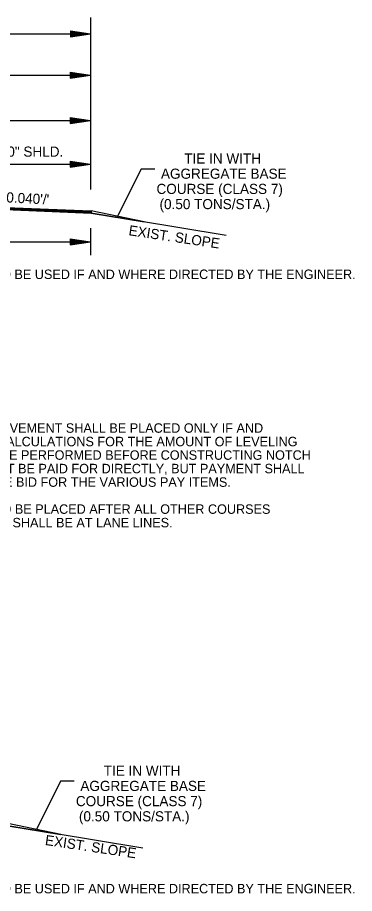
# Model space of a CAD drawing. Extents: x 544199 to 1930787, y -1968972 to 596640.
# Drawn here: x 552188 to 552437, y -1946839 to -1946191 of the extents above; entities that cross this region are included whole.
import ezdxf

# ---------------------------------------------------------------- set-up
doc = ezdxf.new("R2010")
doc.units = 0
for name, color, linetype in [('R_Border Notes', 7, 'Continuous'), ('R_Border Prem', 7, 'Continuous'), ('R_Draft', 7, 'Continuous')]:
    doc.layers.add(name, color=color, linetype=linetype)

msp = doc.modelspace()

# ---------------------------------------------------------------- linework, layer by layer
at = {"layer": 'R_Draft'}
for p, q in [((551721.66, -1946202.93), (552241.62, -1946202.93)), ((552226.7, -1946200.68), (552241.7, -1946202.93)), ((552226.7, -1946200.68), (552226.7, -1946205.18)), ((552226.7, -1946201.05), (552239.2, -1946202.93)), ((552226.7, -1946201.44), (552236.62, -1946202.93)), ((552226.7, -1946201.81), (552234.12, -1946202.93)), ((552226.7, -1946202.2), (552231.58, -1946202.93)), ((552226.7, -1946202.58), (552229.07, -1946202.93)), ((552226.7, -1946205.18), (552241.7, -1946202.93)), ((552226.7, -1946203.66), (552231.58, -1946202.93)), ((552226.7, -1946204.42), (552236.62, -1946202.93)), ((552226.7, -1946204.8), (552239.2, -1946202.93)), ((552226.7, -1946204.05), (552234.12, -1946202.93)), ((552226.7, -1946203.28), (552229.07, -1946202.93)), ((551721.62, -1946233.53), (552241.62, -1946233.53)), ((552226.65, -1946231.28), (552241.65, -1946233.53)), ((552226.65, -1946231.28), (552226.65, -1946235.78)), ((552226.65, -1946231.65), (552239.15, -1946233.53)), ((552226.65, -1946232.03), (552236.57, -1946233.53)), ((552226.65, -1946232.41), (552234.07, -1946233.53)), ((552226.65, -1946232.8), (552231.53, -1946233.53)), ((552226.65, -1946233.17), (552229.02, -1946233.53)), ((552226.65, -1946235.78), (552241.65, -1946233.53)), ((552226.65, -1946234.26), (552231.53, -1946233.53)), ((552226.65, -1946235.02), (552236.57, -1946233.53)), ((552226.65, -1946235.4), (552239.15, -1946233.53)), ((552226.65, -1946234.64), (552234.07, -1946233.53)), ((552226.65, -1946233.88), (552229.02, -1946233.53)), ((551721.62, -1946267.12), (552241.62, -1946267.12)), ((552226.65, -1946264.87), (552241.65, -1946267.12)), ((552226.65, -1946264.87), (552226.65, -1946269.37)), ((552226.65, -1946265.25), (552239.15, -1946267.12)), ((552226.65, -1946265.63), (552236.57, -1946267.12)), ((552226.65, -1946266.01), (552234.07, -1946267.12)), ((552226.65, -1946266.4), (552231.53, -1946267.12)), ((552226.65, -1946266.77), (552229.02, -1946267.12)), ((552226.65, -1946269.37), (552241.65, -1946267.12)), ((552226.65, -1946267.86), (552231.53, -1946267.12)), ((552226.65, -1946268.62), (552236.57, -1946267.12)), ((552226.65, -1946269), (552239.15, -1946267.12)), ((552226.65, -1946268.24), (552234.07, -1946267.12)), ((552226.65, -1946267.48), (552229.02, -1946267.12)), ((552161.62, -1946299.48), (552241.62, -1946299.48)), ((552226.62, -1946297.23), (552241.62, -1946299.48)), ((552226.62, -1946297.23), (552226.62, -1946301.73)), ((552226.62, -1946297.61), (552239.11, -1946299.48)), ((552226.62, -1946297.99), (552236.53, -1946299.48)), ((552226.62, -1946298.37), (552234.03, -1946299.48)), ((552226.62, -1946298.76), (552231.49, -1946299.48)), ((552226.62, -1946299.13), (552228.99, -1946299.48)), ((552226.62, -1946301.73), (552241.62, -1946299.48)), ((552226.62, -1946300.22), (552231.49, -1946299.48)), ((552226.62, -1946300.98), (552236.53, -1946299.48)), ((552226.62, -1946301.36), (552239.11, -1946299.48)), ((552226.62, -1946300.6), (552234.03, -1946299.48)), ((552226.62, -1946299.84), (552228.99, -1946299.48)), ((552161.74, -1946332.19), (552242.07, -1946335.41)), ((552161.74, -1946332.39), (552242.08, -1946335.61)), ((552161.76, -1946331.89), (552242.07, -1946335.11)), ((552161.77, -1946331.59), (552242.07, -1946334.8)), ((552161.78, -1946331.29), (552242.07, -1946334.5)), ((552161.79, -1946330.99), (552242.07, -1946334.2)), ((552161.8, -1946330.69), (552242.07, -1946333.9)), ((552242.07, -1946333.9), (552242.07, -1946335.6)), ((552281.31, -1946342.14), (552242.07, -1946333.9)), ((552242.07, -1946333.9), (552242.07, -1946335.6)), ((552342.13, -1946352.28), (552242.07, -1946335.6)), ((552242.07, -1946335.6), (552242.07, -1946335.6)), ((552242.07, -1946335.6), (552281.31, -1946342.14)), ((552241.62, -1946346.7), (552241.62, -1946366.7)), ((551721.62, -1946356.95), (552241.62, -1946356.95)), ((552226.62, -1946354.7), (552241.62, -1946356.95)), ((552226.62, -1946354.7), (552226.62, -1946359.2)), ((552226.62, -1946355.07), (552239.11, -1946356.95)), ((552226.62, -1946355.46), (552236.53, -1946356.95)), ((552226.62, -1946355.83), (552234.03, -1946356.95)), ((552226.62, -1946356.22), (552231.49, -1946356.95)), ((552226.62, -1946356.6), (552228.99, -1946356.95)), ((552226.62, -1946359.2), (552241.62, -1946356.95)), ((552226.62, -1946357.68), (552231.49, -1946356.95)), ((552226.62, -1946358.44), (552236.53, -1946356.95)), ((552226.62, -1946358.82), (552239.11, -1946356.95)), ((552226.62, -1946358.07), (552234.03, -1946356.95)), ((552226.62, -1946357.3), (552228.99, -1946356.95)), ((552219.58, -1946795.57), (552180.33, -1946787.34)), ((552280.4, -1946805.71), (552180.33, -1946789.04)), ((552180.33, -1946789.04), (552219.58, -1946795.57))]:
    msp.add_line(p, q, dxfattribs=at)
for points in [[(552241.62, -1946190.89), (552241.62, -1946318.14)], [(552289.16, -1946303.06), (552279.16, -1946303.06), (552261.19, -1946338.79)], [(552229.45, -1946756.13), (552219.45, -1946756.13), (552201.48, -1946791.87)]]:
    msp.add_lwpolyline(points, dxfattribs=at)

# ---------------------------------------------------------------- texts
at = {"layer": 'R_Border Notes'}
for s, p in [('ASPHALT FOR LEVELING OF EXISTING PAVEMENT SHALL BE PLACED ONLY IF AND', (551991.36, -1946498.18)), ('WHERE DIRECTED BY THE ENGINEER.  CALCULATIONS FOR THE AMOUNT OF LEVELING', (551991.36, -1946508.18)), ('AND/OR LEVELING OPERATIONS SHALL BE PERFORMED BEFORE CONSTRUCTING NOTCH', (551991.36, -1946518.18)), ('AND WIDENING. CALCULATIONS WILL NOT BE PAID FOR DIRECTLY, BUT PAYMENT SHALL', (551991.36, -1946528.18)), ('BE CONSIDERED INCLUDED IN THE PRICE BID FOR THE VARIOUS PAY ITEMS.', (551991.36, -1946538.18)), ('THE FINAL 2" OF SURFACE COURSE IS TO BE PLACED AFTER ALL OTHER COURSES', (551991.36, -1946558.18)), ('HAVE BEEN LAID.  LONGITUDINAL JOINTS SHALL BE AT LANE LINES.', (551991.36, -1946568.18))]:
    msp.add_text(s, height=7, dxfattribs=at).set_placement(p)
at = {"layer": 'R_Border Prem'}
for p in [(552163.42, -1946384.41), (552163.42, -1946839.04)]:
    msp.add_text('* TO BE USED IF AND WHERE DIRECTED BY THE ENGINEER.', height=7, dxfattribs=at).set_placement(p)
at = {"layer": 'R_Draft'}
for s, p in [('8\'-0" SHLD.', (552169.14, -1946293.88)), ('TIE IN WITH ', (552311.1, -1946298.96)), ('AGGREGATE BASE', (552293.8, -1946310.21)), ('COURSE (CLASS 7)', (552290.49, -1946321.46)), ('(0.50 TONS/STA.)', (552292.74, -1946332.71)), ('TIE IN WITH ', (552251.4, -1946752.03)), ('AGGREGATE BASE', (552234.09, -1946763.28)), ('COURSE (CLASS 7)', (552230.79, -1946774.53)), ('(0.50 TONS/STA.)', (552233.03, -1946785.78))]:
    msp.add_text(s, height=7.5, dxfattribs=at).set_placement(p)
for s, rotation, p in [("0.040'/'", 356.93347, (552179.08, -1946327.63)), ('EXIST. SLOPE', 351.57554, (552269.5, -1946351.95)), ('EXIST. SLOPE', 351.57554, (552207.57, -1946803.19))]:
    msp.add_text(s, height=7.5, rotation=rotation, dxfattribs=at).set_placement(p)

doc.saveas('drawing.dxf')
